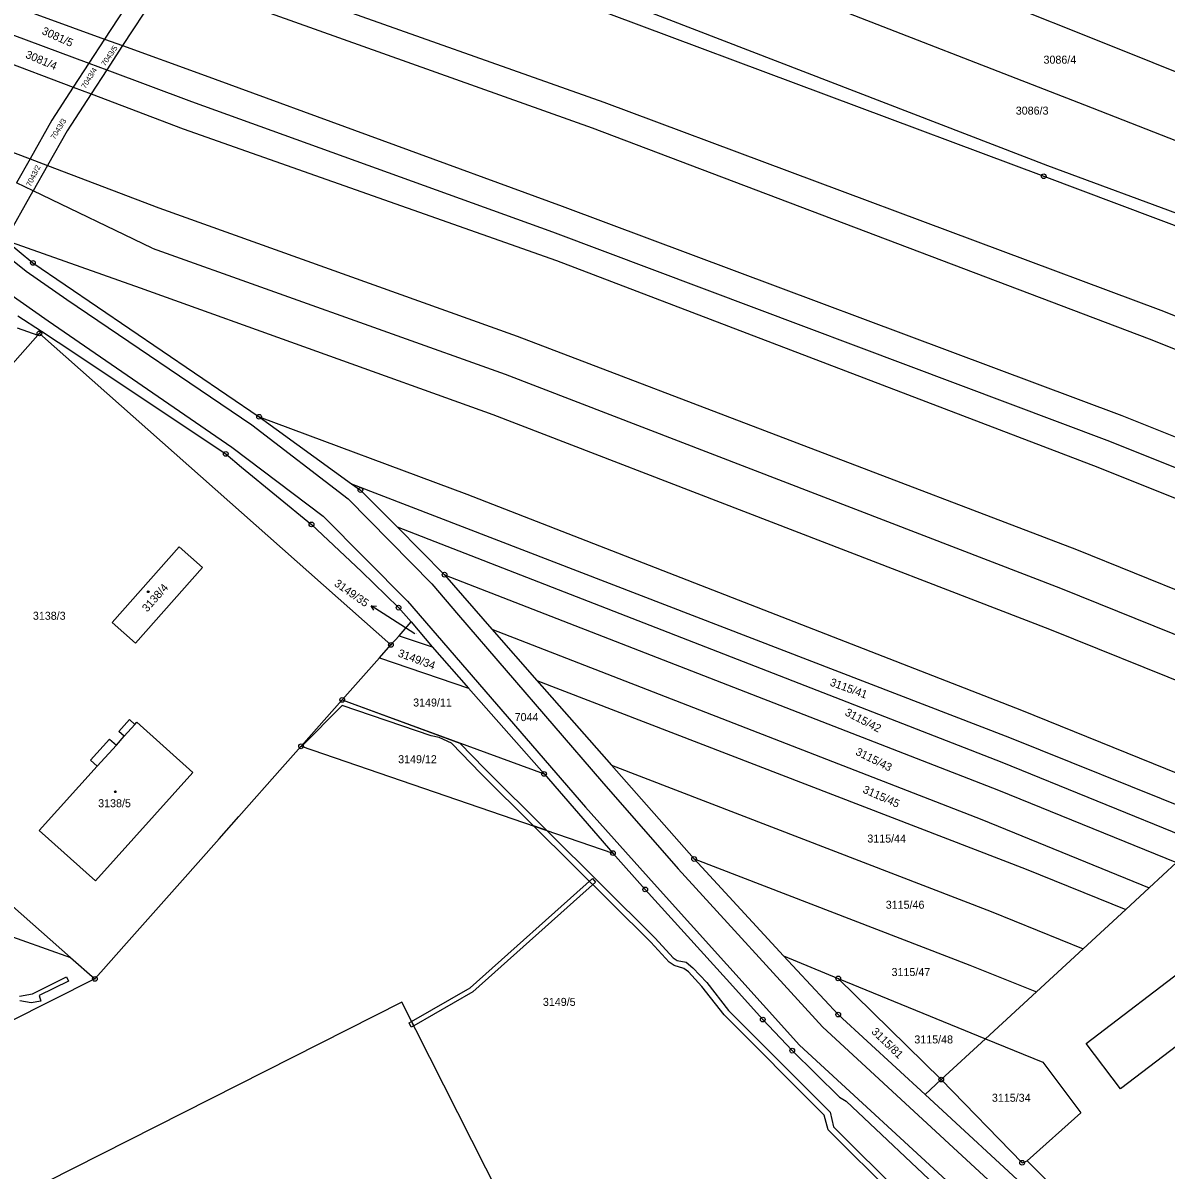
# Model space of a CAD drawing. Extents: x -593183 to -588034, y -1130415 to -1124994.
# Drawn here: x -592200.5 to -591957.7, y -1127502.5 to -1127258.8 of the extents above; entities that cross this region are included whole.
import ezdxf

# ---------------------------------------------------------------- set-up
doc = ezdxf.new("R2010")
doc.units = 0
for name, color, linetype in [('Vrstva 1', 7, 'Continuous'), ('Vrstva 16', 7, 'Continuous'), ('Vrstva 18', 7, 'Continuous'), ('Vrstva 19', 7, 'Continuous'), ('Vrstva 24', 7, 'Continuous'), ('Vrstva 25', 7, 'Continuous'), ('Vrstva 27', 7, 'Continuous'), ('Vrstva 4', 7, 'Continuous')]:
    doc.layers.add(name, color=color, linetype=linetype)

msp = doc.modelspace()

# ---------------------------------------------------------------- linework, layer by layer
at = {"layer": 'Vrstva 1'}
for p, q in [((-592043.17, -1127234.05), (-591968.81, -1127263.9)), ((-592173.56, -1127247.49), (-592183.19, -1127262.23)), ((-592155.84, -1127247.7), (-592077.11, -1127275.66)), ((-592049.52, -1127247.21), (-591975.02, -1127276.21)), ((-592169.76, -1127248.87), (-592179.36, -1127263.61)), ((-592204.41, -1127254.55), (-592183.19, -1127262.23)), ((-592157.44, -1127253.34), (-592079.6, -1127281.1)), ((-592075.07, -1127253.45), (-591982.85, -1127289.07)), ((-592076.16, -1127256.79), (-591983.68, -1127291.37)), ((-592207.45, -1127259.6), (-592186.55, -1127267.37)), ((-592183.19, -1127262.23), (-592186.55, -1127267.37)), ((-592183.19, -1127262.23), (-592179.36, -1127263.61)), ((-592211.17, -1127264.41), (-592189.87, -1127272.45)), ((-592179.36, -1127263.61), (-592182.73, -1127268.79)), ((-592179.36, -1127263.61), (-592162.6, -1127269.67)), ((-591968.81, -1127263.9), (-591900.29, -1127291.38)), ((-592186.55, -1127267.37), (-592189.87, -1127272.45)), ((-592186.55, -1127267.37), (-592182.73, -1127268.79)), ((-592182.73, -1127268.79), (-592186.06, -1127273.89)), ((-592182.73, -1127268.79), (-592164.75, -1127275.48)), ((-592162.6, -1127269.67), (-592085.99, -1127297.75)), ((-592189.87, -1127272.45), (-592194.43, -1127279.43)), ((-592186.06, -1127273.89), (-592191.14, -1127281.7)), ((-592189.87, -1127272.45), (-592186.06, -1127273.89)), ((-592186.06, -1127273.89), (-592166.51, -1127281.27)), ((-592164.75, -1127275.48), (-592088.01, -1127303.18)), ((-592077.11, -1127275.66), (-591958.79, -1127319.82)), ((-591975.02, -1127276.21), (-591904.9, -1127303.71)), ((-592194.43, -1127279.43), (-592199.03, -1127287.68)), ((-592217.8, -1127280.53), (-592199.03, -1127287.68)), ((-592191.14, -1127281.7), (-592195.3, -1127289.1)), ((-592166.51, -1127281.27), (-592087.19, -1127309.3)), ((-592079.6, -1127281.1), (-591961.27, -1127325.91)), ((-592199.03, -1127287.68), (-592201.88, -1127292.8)), ((-592199.03, -1127287.68), (-592195.3, -1127289.1)), ((-592195.3, -1127289.1), (-592198.34, -1127294.5)), ((-592195.3, -1127289.1), (-592171.64, -1127298.11)), ((-591982.85, -1127289.07), (-591916.31, -1127313.76)), ((-591983.68, -1127291.37), (-591911.03, -1127318.67)), ((-592198.34, -1127294.5), (-592201.88, -1127292.8)), ((-592204.22, -1127304.96), (-592198.34, -1127294.5)), ((-592173.08, -1127306.64), (-592198.34, -1127294.5)), ((-592171.64, -1127298.11), (-592095.58, -1127325.37)), ((-592085.99, -1127297.75), (-591967.08, -1127342.18)), ((-592088.01, -1127303.18), (-591969.73, -1127347.62)), ((-592204.22, -1127304.96), (-592175.67, -1127315.06)), ((-592204.22, -1127304.96), (-592198.42, -1127309.77)), ((-592173.08, -1127306.64), (-592098.09, -1127333.42)), ((-592198.42, -1127309.77), (-592150.37, -1127342.47)), ((-592087.19, -1127309.3), (-591972.16, -1127353.16)), ((-592175.67, -1127315.06), (-592100.71, -1127341.97)), ((-591958.79, -1127319.82), (-591851.67, -1127362.9)), ((-592201.63, -1127321), (-592196.6, -1127324.3)), ((-592197.35, -1127325.13), (-592205.99, -1127334.85)), ((-592201.75, -1127323.59), (-592197.35, -1127325.13)), ((-592197.35, -1127325.13), (-592197.04, -1127324.75)), ((-592197.04, -1127324.75), (-592196.6, -1127324.3)), ((-592196.6, -1127324.3), (-592193.05, -1127326.63)), ((-592095.58, -1127325.37), (-591976.74, -1127370.64)), ((-592193.05, -1127326.63), (-592157.47, -1127350.35)), ((-591961.27, -1127325.91), (-591853.9, -1127368.58)), ((-592098.09, -1127333.42), (-591980.09, -1127378.92)), ((-592150.37, -1127342.47), (-592106.23, -1127358.89)), ((-592150.37, -1127342.47), (-592130.71, -1127356.7)), ((-592100.71, -1127341.97), (-591982.47, -1127387.6)), ((-591967.08, -1127342.18), (-591853.8, -1127387.56)), ((-591969.73, -1127347.62), (-591856.61, -1127393.1)), ((-592157.47, -1127350.35), (-592154.08, -1127353.16)), ((-592154.08, -1127353.16), (-592139.24, -1127365.34)), ((-591972.16, -1127353.16), (-591857.75, -1127399.21)), ((-592130.71, -1127356.7), (-591990.96, -1127410.6)), ((-592130.71, -1127356.7), (-592128.84, -1127358.03)), ((-592128.84, -1127358.03), (-592121.03, -1127365.88)), ((-592106.23, -1127358.89), (-591988.42, -1127404.81)), ((-592128.61, -1127375.37), (-592139.24, -1127365.34)), ((-592121.03, -1127365.88), (-591992.58, -1127415.89)), ((-592121.03, -1127365.88), (-592110.98, -1127376.02)), ((-592167.32, -1127370.1), (-592181.57, -1127386.17)), ((-592162.38, -1127374.49), (-592167.32, -1127370.1)), ((-591976.74, -1127370.64), (-591860.54, -1127417.7)), ((-592176.63, -1127390.56), (-592162.38, -1127374.49)), ((-592120.74, -1127383.03), (-592128.61, -1127375.37)), ((-592110.98, -1127376.02), (-591993.31, -1127421.8)), ((-592110.98, -1127376.02), (-592100.92, -1127387.61)), ((-591980.09, -1127378.92), (-591863.12, -1127426.12)), ((-592118.04, -1127386.07), (-592120.74, -1127383.03)), ((-592181.57, -1127386.17), (-592176.63, -1127390.56)), ((-592120.64, -1127389), (-592118.04, -1127386.07)), ((-592118.04, -1127386.07), (-592113.57, -1127391.34)), ((-592122.37, -1127390.95), (-592120.64, -1127389)), ((-592120.64, -1127389), (-592113.57, -1127391.34)), ((-592100.92, -1127387.61), (-591996.83, -1127428.07)), ((-592100.92, -1127387.61), (-592091.35, -1127398.51)), ((-591982.47, -1127387.6), (-591866.9, -1127434.31)), ((-592124.78, -1127393.67), (-592122.37, -1127390.95)), ((-592113.57, -1127391.34), (-592105.92, -1127400.1)), ((-592132.71, -1127402.62), (-592124.78, -1127393.67)), ((-592124.78, -1127393.67), (-592105.92, -1127400.1)), ((-592091.35, -1127398.51), (-591987.42, -1127438.58)), ((-592091.35, -1127398.51), (-592075.5, -1127416.52)), ((-592105.92, -1127400.1), (-592089.84, -1127418.36)), ((-592141.46, -1127412.49), (-592132.71, -1127402.62)), ((-592132.71, -1127402.62), (-592089.84, -1127418.36)), ((-591988.42, -1127404.81), (-591865.61, -1127454.59)), ((-592180.17, -1127409.31), (-592177.9, -1127406.78)), ((-592177.9, -1127406.78), (-592176.74, -1127407.82)), ((-592176.74, -1127407.82), (-592176.34, -1127407.37)), ((-592176.34, -1127407.37), (-592164.45, -1127418.05)), ((-592186.16, -1127415.44), (-592182.12, -1127410.94)), ((-592182.12, -1127410.94), (-592180.7, -1127412.22)), ((-592180.7, -1127412.22), (-592179.02, -1127410.34)), ((-592179.02, -1127410.34), (-592180.17, -1127409.31)), ((-591990.96, -1127410.6), (-591946.21, -1127428.66)), ((-592145.41, -1127416.95), (-592141.46, -1127412.49)), ((-592141.46, -1127412.49), (-592075.2, -1127435.17)), ((-592184.75, -1127416.71), (-592186.16, -1127415.44)), ((-591992.58, -1127415.89), (-591950.77, -1127432.87)), ((-592197.07, -1127430.41), (-592184.75, -1127416.71)), ((-592164.45, -1127418.05), (-592185.15, -1127441.1)), ((-592154.67, -1127427.39), (-592145.41, -1127416.95)), ((-592089.84, -1127418.36), (-592075.2, -1127435.17)), ((-592075.5, -1127416.52), (-591994.88, -1127447.58)), ((-592075.5, -1127416.52), (-592057.95, -1127436.43)), ((-591993.31, -1127421.8), (-591955.44, -1127437.17)), ((-592158.88, -1127432.14), (-592154.67, -1127427.39)), ((-591996.83, -1127428.07), (-591961.31, -1127442.59)), ((-592197.07, -1127430.41), (-592185.15, -1127441.1)), ((-592167.24, -1127441.57), (-592158.88, -1127432.14)), ((-592075.2, -1127435.17), (-592068.34, -1127442.91)), ((-592057.95, -1127436.43), (-591999.41, -1127459.01)), ((-592057.95, -1127436.43), (-592038.95, -1127457.04)), ((-591961.31, -1127442.59), (-591955.44, -1127437.17)), ((-591987.42, -1127438.58), (-591966.25, -1127447.15)), ((-592179.09, -1127454.94), (-592167.24, -1127441.57)), ((-591966.25, -1127447.15), (-591961.31, -1127442.59)), ((-592068.34, -1127442.91), (-592051.07, -1127461.98)), ((-592202.74, -1127446.44), (-592190.42, -1127457.34)), ((-591994.88, -1127447.58), (-591975.29, -1127455.49)), ((-591975.29, -1127455.49), (-591966.25, -1127447.15)), ((-591974.68, -1127475.66), (-591938.27, -1127447.81)), ((-592208.92, -1127450.76), (-592190.42, -1127457.34)), ((-592190.42, -1127457.34), (-592185.26, -1127461.9)), ((-592183.42, -1127459.83), (-592179.09, -1127454.94)), ((-592038.95, -1127457.04), (-592027.35, -1127461.8)), ((-592038.95, -1127457.04), (-592027.35, -1127469.47)), ((-591985.25, -1127464.67), (-591975.29, -1127455.49)), ((-591999.41, -1127459.01), (-591985.25, -1127464.67)), ((-591930.92, -1127457.42), (-591967.39, -1127485.29)), ((-592185.26, -1127461.9), (-592203.53, -1127471.13)), ((-592185.26, -1127461.9), (-592183.42, -1127459.83)), ((-592051.07, -1127461.98), (-592043.36, -1127470.54)), ((-592027.35, -1127461.8), (-592005.44, -1127483.3)), ((-592027.35, -1127461.8), (-591996.06, -1127474.65)), ((-591996.06, -1127474.65), (-591985.25, -1127464.67)), ((-592120.07, -1127466.84), (-592278.72, -1127547.1)), ((-592087.75, -1127530.55), (-592120.07, -1127466.84)), ((-592027.35, -1127469.47), (-592008.89, -1127486.48)), ((-592043.36, -1127470.54), (-592037.12, -1127477.15)), ((-592005.44, -1127483.3), (-591996.06, -1127474.65)), ((-591996.06, -1127474.65), (-591983.87, -1127479.57)), ((-591967.39, -1127485.29), (-591974.68, -1127475.66)), ((-592037.12, -1127477.15), (-592027.04, -1127487.04)), ((-591983.87, -1127479.57), (-591975.81, -1127490.36)), ((-592008.89, -1127486.48), (-592005.44, -1127483.3)), ((-592005.44, -1127483.3), (-591988.27, -1127500.97)), ((-592008.89, -1127486.48), (-591966.25, -1127525.76)), ((-592027.04, -1127487.04), (-592025.65, -1127487.91)), ((-592025.65, -1127487.91), (-591996.15, -1127515.67)), ((-591975.81, -1127490.36), (-591987.23, -1127500.55)), ((-591988.27, -1127500.97), (-591987.23, -1127500.55)), ((-591987.23, -1127500.55), (-591959.29, -1127528.3))]:
    msp.add_line(p, q, dxfattribs=at)
at = {"layer": 'Vrstva 16'}
msp.add_line((-592117.31, -1127388.61), (-592124.05, -1127384.25), dxfattribs=at)
at = {"layer": 'Vrstva 24'}
for centre, radius in [((-591983.68, -1127291.37), 0.5), ((-591983.68, -1127291.37), 0.0327), ((-592198.42, -1127309.77), 0.5), ((-592198.42, -1127309.77), 0.0327), ((-592197.04, -1127324.75), 0.5), ((-592197.04, -1127324.75), 0.0327), ((-592150.37, -1127342.47), 0.5), ((-592150.37, -1127342.47), 0.0327), ((-592157.47, -1127350.35), 0.5), ((-592157.47, -1127350.35), 0.0327), ((-592128.84, -1127358.03), 0.5), ((-592128.84, -1127358.03), 0.0327), ((-592139.24, -1127365.34), 0.5), ((-592139.24, -1127365.34), 0.0327), ((-592110.98, -1127376.02), 0.5), ((-592110.98, -1127376.02), 0.0327), ((-592120.74, -1127383.03), 0.5), ((-592120.74, -1127383.03), 0.0327), ((-592122.37, -1127390.95), 0.5), ((-592122.37, -1127390.95), 0.0327), ((-592132.71, -1127402.62), 0.5), ((-592132.71, -1127402.62), 0.0327), ((-592141.46, -1127412.49), 0.5), ((-592141.46, -1127412.49), 0.0327), ((-592089.84, -1127418.36), 0.5), ((-592089.84, -1127418.36), 0.0327), ((-592075.2, -1127435.17), 0.5), ((-592075.2, -1127435.17), 0.0327), ((-592057.95, -1127436.43), 0.5), ((-592057.95, -1127436.43), 0.0327), ((-592068.34, -1127442.91), 0.5), ((-592068.34, -1127442.91), 0.0327), ((-592185.26, -1127461.9), 0.5), ((-592185.26, -1127461.9), 0.0327), ((-592027.35, -1127461.8), 0.5), ((-592027.35, -1127461.8), 0.0327), ((-592027.35, -1127469.47), 0.5), ((-592027.35, -1127469.47), 0.0327), ((-592043.36, -1127470.54), 0.5), ((-592043.36, -1127470.54), 0.0327), ((-592037.12, -1127477.15), 0.5), ((-592037.12, -1127477.15), 0.0327), ((-592005.44, -1127483.3), 0.5), ((-592005.44, -1127483.3), 0.0327), ((-591988.27, -1127500.97), 0.5), ((-591988.27, -1127500.97), 0.0327)]:
    msp.add_circle(centre, radius, dxfattribs=at)
at = {"layer": 'Vrstva 25'}
msp.add_line((-592124.05, -1127384.25), (-592126.57, -1127382.62), dxfattribs=at)
msp.add_lwpolyline([(-592126, -1127383.58), (-592126.57, -1127382.62), (-592125.46, -1127382.74)], dxfattribs=at)
for centre, radius in [((-592173.93, -1127379.65), 0.175), ((-592173.93, -1127379.65), 0.15), ((-592180.91, -1127422.15), 0.175), ((-592180.91, -1127422.15), 0.15)]:
    msp.add_circle(centre, radius, dxfattribs=at)
at = {"layer": 'Vrstva 27'}
for p, q in [((-592141.46, -1127412.49), (-592132.71, -1127402.62)), ((-592132.71, -1127402.62), (-592107.73, -1127411.79)), ((-592132.76, -1127403.85), (-592141.34, -1127412.53)), ((-592113.85, -1127410.24), (-592132.76, -1127403.85)), ((-592112.12, -1127410.65), (-592113.85, -1127410.24)), ((-592109.48, -1127411.83), (-592112.12, -1127410.65)), ((-592141.34, -1127412.53), (-592141.46, -1127412.49)), ((-592103.25, -1127418.29), (-592109.48, -1127411.83)), ((-592107.73, -1127411.79), (-592102.4, -1127417.3)), ((-592092.05, -1127429.4), (-592103.25, -1127418.29)), ((-592102.4, -1127417.3), (-592089.26, -1127430.36)), ((-592092.05, -1127429.4), (-592089.26, -1127430.36)), ((-592067.14, -1127454.12), (-592092.05, -1127429.4)), ((-592089.26, -1127430.36), (-592092.05, -1127429.4)), ((-592089.26, -1127430.36), (-592066.21, -1127453.26)), ((-592105.53, -1127463.82), (-592079.56, -1127440.6)), ((-592078.89, -1127441.35), (-592104.95, -1127464.64)), ((-592079.56, -1127440.6), (-592078.89, -1127441.35)), ((-592063.29, -1127458.38), (-592067.14, -1127454.12)), ((-592066.21, -1127453.26), (-592062.43, -1127457.44)), ((-592062.16, -1127459.08), (-592063.29, -1127458.38)), ((-592062.43, -1127457.44), (-592061.59, -1127458)), ((-592060.14, -1127459.68), (-592062.16, -1127459.08)), ((-592061.59, -1127458), (-592059.61, -1127458.38)), ((-592059.13, -1127460.41), (-592060.14, -1127459.68)), ((-592059.61, -1127458.38), (-592058.24, -1127459.54)), ((-592058.24, -1127459.54), (-592055.28, -1127462.66)), ((-592198.5, -1127465.06), (-592191.32, -1127461.48)), ((-592191.32, -1127461.48), (-592190.9, -1127462.38)), ((-592056.3, -1127463.52), (-592059.13, -1127460.41)), ((-592190.9, -1127462.38), (-592197.11, -1127465.46)), ((-592117.98, -1127470.96), (-592105.53, -1127463.82)), ((-592104.95, -1127464.64), (-592117.53, -1127471.86)), ((-592051.6, -1127469.54), (-592056.3, -1127463.52)), ((-592055.28, -1127462.66), (-592050.68, -1127468.59)), ((-592201.31, -1127465.58), (-592198.5, -1127465.06)), ((-592198.83, -1127467.02), (-592201.18, -1127466.58)), ((-592196.77, -1127466.66), (-592198.83, -1127467.02)), ((-592197.11, -1127465.46), (-592196.77, -1127466.66)), ((-592030.29, -1127490.89), (-592051.6, -1127469.54)), ((-592050.68, -1127468.59), (-592029.08, -1127490.23)), ((-592118.5, -1127471.26), (-592117.98, -1127470.96)), ((-592118.04, -1127472.15), (-592118.5, -1127471.26)), ((-592117.53, -1127471.86), (-592118.04, -1127472.15)), ((-592117.53, -1127471.86), (-592117.98, -1127470.96)), ((-592117.98, -1127470.96), (-592117.53, -1127471.86)), ((-592029.5, -1127493.94), (-592030.29, -1127490.89)), ((-592029.08, -1127490.23), (-592028.32, -1127493.34)), ((-592028.32, -1127493.34), (-592007.53, -1127514)), ((-592008.54, -1127514.78), (-592029.5, -1127493.94))]:
    msp.add_line(p, q, dxfattribs=at)
at = {"layer": 'Vrstva 4'}
for p, q in [((-592218.67, -1127296.53), (-592199.89, -1127311.51)), ((-592199.89, -1127311.51), (-592191.22, -1127317.58)), ((-592203.76, -1127316.07), (-592195.17, -1127322.12)), ((-592191.22, -1127317.58), (-592151.91, -1127344.18)), ((-592195.17, -1127322.12), (-592156.19, -1127348.93)), ((-592197.04, -1127324.75), (-592122.37, -1127390.95)), ((-592151.91, -1127344.18), (-592131.47, -1127359.88)), ((-592156.19, -1127348.93), (-592136.74, -1127363.59)), ((-592131.47, -1127359.88), (-592113.65, -1127377.94)), ((-592136.74, -1127363.59), (-592118.82, -1127381.65)), ((-592113.65, -1127377.94), (-592107.99, -1127384.6)), ((-592118.82, -1127381.65), (-592081.05, -1127425.43)), ((-592107.99, -1127384.6), (-592077.61, -1127419.92)), ((-592179.02, -1127410.34), (-592176.74, -1127407.82)), ((-592184.75, -1127416.71), (-592180.7, -1127412.22)), ((-592077.61, -1127419.92), (-592061.35, -1127438.55)), ((-592081.05, -1127425.43), (-592066.44, -1127441.72)), ((-592061.35, -1127438.55), (-592030.68, -1127472.09)), ((-592066.44, -1127441.72), (-592035.6, -1127475.95)), ((-592030.68, -1127472.09), (-591969.86, -1127528.18)), ((-592035.6, -1127475.95), (-591965.62, -1127540.36))]:
    msp.add_line(p, q, dxfattribs=at)

# ---------------------------------------------------------------- texts
at = {"layer": 'Vrstva 16'}
msp.add_text('3149/35', height=1.7, rotation=325.0349, dxfattribs=at).set_placement((-592134.56, -1127378.26))
at = {"layer": 'Vrstva 18'}
for s, height, rotation, p in [('3081/5', 1.7, 335.8119, (-592196.69, -1127261.08)), ('3081/4', 1.7, 337.0729, (-592200.16, -1127266.13)), ('7043/5', 1.14, 55.4077, (-592183.09, -1127268.07)), ('7043/4', 1.14, 57.8882, (-592187.28, -1127272.84)), ('7043/3', 1.14, 58.5078, (-592193.78, -1127283.66)), ('7043/2', 1.14, 63.435, (-592198.92, -1127293.67)), ('3149/34', 1.7, 339.6648, (-592121.03, -1127393.35)), ('3115/41', 1.7, 339.8227, (-592029.25, -1127399.54)), ('3115/42', 1.7, 332.3659, (-592026.07, -1127405.8)), ('3115/43', 1.7, 333.4014, (-592023.81, -1127414.2)), ('3115/45', 1.7, 336.202, (-592022.28, -1127422.27)), ('3115/81', 1.7, 315.9, (-592020.41, -1127473.28))]:
    msp.add_text(s, height=height, rotation=rotation, dxfattribs=at).set_placement(p)
for s, height, p in [('3086/4', 1.7, (-591983.73, -1127267.45)), ('3086/3', 1.7, (-591989.62, -1127278.27)), ('3138/3', 1.7, (-592198.43, -1127385.6)), ('3149/35', 0.1, (-592117.31, -1127388.61)), ('3149/11', 1.7, (-592117.65, -1127404.03)), ('7044', 1.7, (-592096.08, -1127407.13)), ('3149/12', 1.7, (-592120.83, -1127416.08)), ('3115/44', 1.7, (-592021.16, -1127432.94)), ('3115/46', 1.7, (-592017.24, -1127447)), ('3115/47', 1.7, (-592016.01, -1127461.3)), ('3149/5', 1.7, (-592090.08, -1127467.64)), ('3115/48', 1.7, (-592011.17, -1127475.62)), ('3115/34', 1.7, (-591994.69, -1127488.01))]:
    msp.add_text(s, height=height, dxfattribs=at).set_placement(p)
at = {"layer": 'Vrstva 19'}
msp.add_text('3138/4', height=1.7, rotation=48.6085, dxfattribs=at).set_placement((-592174.15, -1127384.08))
msp.add_text('3138/5', height=1.7, dxfattribs=at).set_placement((-592184.56, -1127425.43))

doc.saveas('drawing.dxf')
